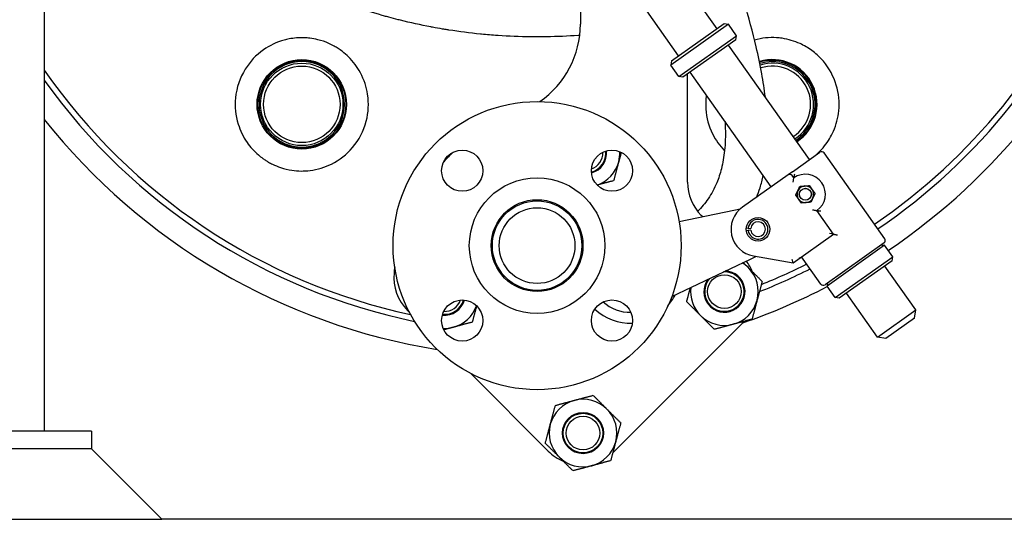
# Model space of a CAD drawing. Header units: inches. Extents: x 5 to 1128, y -85 to 748.
# Tile 553 of 656: x 1018 to 1039, y 156 to 167. Entities that reach past the tile are written whole.
import ezdxf

# ---------------------------------------------------------------- set-up
doc = ezdxf.new("R2010")
doc.units = ezdxf.units.IN
doc.header["$LTSCALE"] = 32
doc.header["$MEASUREMENT"] = 0
doc.layers.add('Visible (ANSI)', color=7, linetype='Continuous', lineweight=30)

msp = doc.modelspace()

# ---------------------------------------------------------------- linework, layer by layer
at = {"layer": 'Visible (ANSI)'}
for p, q in [((1018.64578, 261.40444), (1018.64578, 158.10867)), ((1030.03941, 168.28285), (1030.03941, 166.75206)), ((1032.94249, 166.65337), (1032.26377, 167.61252)), ((1032.1262, 166.07574), (1031.44748, 167.03489)), ((1031.97314, 165.96743), (1033.09555, 166.76168)), ((1033.09555, 166.76168), (1033.18267, 166.74676)), ((1033.18267, 166.74676), (1031.95822, 165.88031)), ((1033.35596, 166.50187), (1033.18267, 166.74676)), ((1032.13151, 165.63542), (1033.35596, 166.50187)), ((1033.34104, 166.41475), (1032.21863, 165.62051)), ((1033.34104, 166.41475), (1033.35596, 166.50187)), ((1034.90941, 163.87378), (1033.18799, 166.30645)), ((1031.97314, 165.96743), (1031.95822, 165.88031)), ((1032.13151, 165.63542), (1031.95822, 165.88031)), ((1034.09311, 163.29615), (1032.37169, 165.72881)), ((1032.21863, 165.62051), (1032.13151, 165.63542)), ((1032.31441, 163.39376), (1032.31441, 165.68828)), ((1034.54514, 163.61602), (1035.12919, 164.02931)), ((1036.50732, 162.18997), (1035.21631, 164.01439)), ((1034.45024, 163.54886), (1033.48089, 162.86292)), ((1034.54514, 163.61602), (1034.45024, 163.54886)), ((1034.57346, 163.48293), (1034.53736, 163.53395)), ((1033.29881, 162.79526), (1032.13688, 162.54781)), ((1033.43115, 162.82344), (1033.29881, 162.79526)), ((1035.41681, 162.29114), (1035.06445, 162.78908)), ((1032.63918, 162.65478), (1032.6073, 162.68666)), ((1033.56481, 162.4234), (1033.60456, 162.41862)), ((1033.60456, 162.41862), (1033.65814, 162.41218)), ((1033.65838, 162.37307), (1033.60488, 162.36599)), ((1033.60488, 162.36599), (1033.56519, 162.36073)), ((1034.5571, 161.68279), (1035.41681, 162.29114)), ((1035.41681, 162.29114), (1035.32969, 162.30605)), ((1035.41683, 162.2911), (1035.41681, 162.29114)), ((1036.49241, 162.10285), (1035.23654, 161.21416)), ((1036.50406, 162.05306), (1035.27962, 161.18661)), ((1036.43802, 162.06436), (1036.50406, 162.05306)), ((1036.67735, 161.80817), (1036.50406, 162.05306)), ((1031.98114, 160.96559), (1033.64992, 161.76175)), ((1033.64992, 161.76175), (1033.76769, 161.81794)), ((1033.71599, 161.8268), (1034.5571, 161.68279)), ((1034.5571, 161.68279), (1034.54214, 161.74876)), ((1035.14942, 161.22908), (1034.77395, 161.75967)), ((1035.45291, 160.94172), (1036.67735, 161.80817)), ((1036.66243, 161.72105), (1036.67735, 161.80817)), ((1036.66243, 161.72105), (1035.54003, 160.9268)), ((1037.16788, 160.68216), (1036.50938, 161.61274)), ((1035.29092, 161.25265), (1035.27962, 161.18661)), ((1035.45291, 160.94172), (1035.27962, 161.18661)), ((1035.54003, 160.9268), (1035.45291, 160.94172)), ((1036.35158, 160.10453), (1035.69308, 161.03511)), ((1026.36669, 160.66826), (1026.40654, 160.62841)), ((1036.35158, 160.10453), (1037.16788, 160.68216)), ((1037.13805, 160.50792), (1036.52583, 160.0747)), ((1037.13805, 160.50792), (1037.16788, 160.68216)), ((1030.76584, 157.68332), (1033.48113, 160.39861)), ((1036.52583, 160.0747), (1036.35158, 160.10453)), ((1027.70052, 159.33442), (1029.35163, 157.68332)), ((1019.64578, 158.10867), (1014.64578, 158.10867)), ((1019.64578, 158.10867), (1019.64578, 157.73367)), ((1019.64578, 157.73367), (1014.64578, 157.73367)), ((1019.64578, 157.73367), (1014.64578, 157.73367)), ((1019.64578, 157.73367), (1021.14578, 156.23367)), ((1017.60078, 156.23367), (1021.14578, 156.23367)), ((1043.61828, 156.23367), (1021.14578, 156.23367))]:
    msp.add_line(p, q, dxfattribs=at)
for centre, radius in [((1024.11828, 165.04617), 0.95), ((1024.11828, 165.04617), 0.93437), ((1024.11828, 165.04617), 0.875), ((1024.11828, 165.04617), 0.8125), ((1029.11828, 162.04617), 3.06), ((1027.52729, 163.63716), 0.4375), ((1030.70927, 163.63716), 0.4375), ((1029.11828, 162.04617), 1.44), ((1034.81896, 163.136), 0.12795), ((1034.81896, 163.136), 0.12575), ((1029.11828, 162.04617), 0.975), ((1029.11828, 162.04617), 0.95), ((1029.11828, 162.04617), 0.805), ((1033.81303, 162.39355), 0.25), ((1033.09929, 161.07036), 0.3575), ((1027.52729, 160.45518), 0.4375), ((1030.70927, 160.45518), 0.4375), ((1030.09409, 158.06516), 0.43764), ((1030.09409, 158.06516), 0.42), ((1030.09409, 158.06516), 0.3575)]:
    msp.add_circle(centre, radius, dxfattribs=at)
for centre, radius, start, end in [((1029.11828, 173.04617), 12.75, 304.209033, 76.391039), ((1029.11828, 173.04617), 12.875, 304.219473, 338.694553), ((1029.11828, 173.04617), 13.375, 303.909005, 339.527547), ((1028.03941, 166.75206), 2, 304.592698, 0), ((1024.11828, 165.04617), 0.9075, 90, 270), ((1024.11828, 165.04617), 0.9075, 270, 90), ((1034.11828, 165.04617), 0.95, 303.38893, 106.860064), ((1034.11828, 165.04617), 0.93437, 303.357224, 106.948168), ((1034.11828, 165.04617), 0.9075, 90, 107.109981), ((1034.11828, 165.04617), 0.9075, 303.300133, 90), ((1029.11828, 173.04617), 12.75, 214.777572, 257.832657), ((1034.11828, 165.04617), 0.875, 303.226406, 107.324597), ((1034.11828, 165.04617), 0.8125, 303.068033, 107.80486), ((1029.11828, 173.04617), 12.875, 215.570728, 258.337129), ((1029.11828, 173.04617), 13.375, 218.464782, 260.876039), ((1030.15773, 164.01193), 0.42, 285.893541, 5.715249), ((1030.15773, 164.01193), 0.43764, 285.449377, 6.159412), ((1030.15773, 164.01193), 0.719, 345, 2.365047), ((1035.1653, 163.97829), 0.0625, 35.284259, 125.284259), ((1030.06141, 161.10304), 4, 132.959797, 137.040203), ((1030.15773, 164.01193), 0.3575, 288.860153, 2.748636), ((1030.15773, 164.01193), 0.719, 289.243742, 345), ((1034.48634, 163.49784), 0.0625, 35.284259, 125.284259), ((1034.81896, 163.136), 0.425, 305.284259, 125.284259), ((1033.31441, 163.39376), 1, 180, 225), ((1034.81896, 163.136), 0.17717, 154.637615, 214.637615), ((1034.81896, 163.136), 0.17717, 94.637615, 154.637615), ((1034.81896, 163.136), 0.17717, 34.637615, 94.637615), ((1034.81896, 163.136), 0.17717, 334.637615, 34.637615), ((1034.81896, 163.136), 0.17717, 214.637615, 274.637615), ((1034.81896, 163.136), 0.17717, 274.637615, 334.637615), ((1033.81303, 162.39355), 0.575, 125.284259, 260.284259), ((1033.81303, 162.39355), 0.20996, 187.543354, 173.143344), ((1033.81303, 162.39355), 0.156, 187.543354, 173.143344), ((1036.45631, 162.15387), 0.0625, 305.284259, 35.284259), ((1034.72294, 161.72357), 0.0625, 35.284259, 125.284259), ((1030.06141, 161.10304), 4, 172.93826, 174.791819), ((1033.09929, 161.07036), 0.719, 45, 58.061235), ((1032.77402, 161.10572), 1, 22.518043, 37.91739), ((1033.09929, 161.07036), 0.719, 345, 45), ((1029.11828, 173.04617), 12.875, 291.530926, 296.785567), ((1029.11828, 173.04617), 12.75, 291.948178, 296.701621), ((1027.0738, 161.37536), 1, 174.791819, 225), ((1033.09929, 161.07036), 0.43764, 143.366795, 87.643937), ((1033.09929, 161.07036), 0.42, 138.401275, 92.609457), ((1033.09929, 161.07036), 0.719, 172.949496, 225), ((1029.11828, 173.04617), 13.375, 289.066187, 297.459138), ((1035.20043, 161.26518), 0.0625, 215.284259, 305.284259), ((1031.09082, 161.46876), 1.07, 318.934698, 333.995965), ((1027.15253, 161.00672), 0.43764, 263.840588, 344.550623), ((1027.15253, 161.00672), 0.42, 264.284751, 344.106459), ((1027.15253, 161.00672), 0.3575, 267.251364, 341.139847), ((1027.15253, 161.00672), 0.719, 285, 340.756258), ((1031.09082, 161.46876), 1.07, 225.933116, 272.810282), ((1031.09082, 161.46876), 0.8375, 227.453176, 271.290223), ((1033.09929, 161.07036), 0.719, 285, 345), ((1033.09929, 161.07036), 0.719, 225, 285), ((1027.15253, 161.00672), 0.719, 267.634953, 285), ((1032.77402, 161.10572), 1, 315, 318.140082), ((1030.09409, 158.06516), 0.719, 105, 165), ((1030.09409, 158.06516), 0.719, 45, 105), ((1030.09409, 158.06516), 0.719, 345, 45), ((1030.09409, 158.06516), 0.719, 165, 225), ((1030.09409, 158.06516), 0.719, 285, 345), ((1030.05873, 158.39043), 1, 225, 247.481957), ((1030.09409, 158.06516), 0.719, 225, 285), ((1030.05873, 158.39043), 1, 311.859918, 315)]:
    msp.add_arc(centre, radius, start, end, dxfattribs=at)
for points, knots in [([(1030.02501, 166.51255), (1030.01939, 166.51213), (1030.01376, 166.51172), (1030.00813, 166.51131), (1030.00308, 166.51094), (1029.99803, 166.51057), (1029.99298, 166.51021), (1029.76913, 166.49414), (1029.54491, 166.48426), (1029.3209, 166.48055), (1029.31987, 166.48053), (1029.31884, 166.48052), (1029.31781, 166.4805), (1029.23137, 166.47909), (1029.14495, 166.4786), (1029.05858, 166.47902), (1029.03203, 166.47915), (1029.00548, 166.47936), (1028.97891, 166.47967), (1028.97818, 166.47967), (1028.97745, 166.47968), (1028.97672, 166.47969), (1028.74743, 166.48235), (1028.51769, 166.49146), (1028.28832, 166.50708), (1028.28384, 166.50738), (1028.27936, 166.50769), (1028.27488, 166.508), (1028.16232, 166.51579), (1028.04985, 166.52515), (1027.93757, 166.53607), (1027.93109, 166.5367), (1027.92461, 166.53734), (1027.91813, 166.53798), (1027.69145, 166.5604), (1027.46561, 166.58919), (1027.24115, 166.62433), (1027.23065, 166.62598), (1027.22015, 166.62764), (1027.20965, 166.62931), (1027.17578, 166.6347), (1027.14195, 166.64024), (1027.10815, 166.64593), (1027.0373, 166.65784), (1026.96649, 166.67041), (1026.89575, 166.68363), (1026.88344, 166.68593), (1026.87114, 166.68825), (1026.85883, 166.69059), (1026.64282, 166.73168), (1026.42749, 166.77889), (1026.21371, 166.83223), (1026.19789, 166.83617), (1026.18209, 166.84015), (1026.1663, 166.84416), (1026.09899, 166.86126), (1026.03184, 166.87896), (1025.96488, 166.89727), (1025.93585, 166.90521), (1025.90687, 166.91325), (1025.87791, 166.92142), (1025.86042, 166.92635), (1025.84293, 166.93133), (1025.82546, 166.93634), (1025.62133, 166.99496), (1025.41911, 167.05922), (1025.21944, 167.12907), (1025.21569, 167.13038), (1025.21194, 167.13169), (1025.20819, 167.13301), (1025.19109, 167.13901), (1025.174, 167.14506), (1025.15691, 167.15115), (1025.07007, 167.18211), (1024.98347, 167.21423), (1024.89719, 167.24749), (1024.87479, 167.25612), (1024.85242, 167.26484), (1024.83007, 167.27362), (1024.76963, 167.29739), (1024.70936, 167.32172), (1024.6493, 167.34661), (1024.63703, 167.35169), (1024.62477, 167.3568), (1024.61252, 167.36193), (1024.48715, 167.41444), (1024.3627, 167.46939), (1024.23942, 167.52675), (1024.21453, 167.53833), (1024.18969, 167.55001), (1024.1649, 167.56179), (1024.07818, 167.60299), (1023.99206, 167.64539), (1023.90665, 167.68896), (1023.88061, 167.70225), (1023.85463, 167.71564), (1023.82872, 167.72914), (1023.75616, 167.76696), (1023.68413, 167.80563), (1023.61269, 167.84513), (1023.5658, 167.87106), (1023.51916, 167.89735), (1023.47279, 167.92399), (1023.40371, 167.96367), (1023.33495, 168.0043), (1023.2666, 168.04585), (1023.23823, 168.0631), (1023.20994, 168.0805), (1023.18172, 168.09806), (1023.10683, 168.14466), (1023.03247, 168.19239), (1022.95871, 168.24122), (1022.92972, 168.26041), (1022.90082, 168.27978), (1022.87203, 168.29931), (1022.79371, 168.35244), (1022.71614, 168.40682), (1022.63942, 168.46242), (1022.54864, 168.52821), (1022.45906, 168.59571), (1022.37086, 168.66485), (1022.34146, 168.6879), (1022.31222, 168.71112), (1022.28313, 168.73453), (1022.21886, 168.78625), (1022.15537, 168.83885), (1022.09278, 168.89225), (1022.06335, 168.91736), (1022.03412, 168.94265), (1022.00508, 168.96811), (1021.99422, 168.97763), (1021.98338, 168.98719), (1021.97257, 168.99677), (1021.96903, 168.99991), (1021.96549, 169.00305), (1021.96195, 169.00619), (1021.91755, 169.04567), (1021.87346, 169.08571), (1021.82971, 169.12632), (1021.7419, 169.20782), (1021.65549, 169.29156), (1021.5708, 169.37743), (1021.54191, 169.40672), (1021.51322, 169.43626), (1021.48474, 169.46604), (1021.43127, 169.52196), (1021.37855, 169.57872), (1021.32665, 169.63629), (1021.31527, 169.64892), (1021.30392, 169.66159), (1021.29262, 169.67429), (1021.2762, 169.69274), (1021.25987, 169.71128), (1021.24363, 169.72989), (1021.15257, 169.83424), (1021.06427, 169.9411), (1020.97911, 170.05019), (1020.95323, 170.08334), (1020.92763, 170.1167), (1020.90234, 170.15026), (1020.89051, 170.16595), (1020.87875, 170.1817), (1020.86705, 170.19748), (1020.84192, 170.23137), (1020.81711, 170.26546), (1020.79261, 170.29973), (1020.76829, 170.33375), (1020.74429, 170.36794), (1020.72061, 170.40231), (1020.69856, 170.43431), (1020.67671, 170.46657), (1020.65509, 170.49908), (1020.6316, 170.53437), (1020.60838, 170.56997), (1020.58542, 170.60585), (1020.57512, 170.62195), (1020.56487, 170.63812), (1020.55467, 170.65434), (1020.53222, 170.69007), (1020.51003, 170.7261), (1020.48815, 170.76236), (1020.47134, 170.79021), (1020.4547, 170.81821), (1020.43826, 170.84634), (1020.41364, 170.88847), (1020.38944, 170.93089), (1020.36568, 170.9736), (1020.3457, 171.00951), (1020.32603, 171.04562), (1020.30668, 171.08192), (1020.29696, 171.10016), (1020.28731, 171.11846), (1020.27775, 171.1368), (1020.25907, 171.17263), (1020.24071, 171.20864), (1020.22267, 171.24482), (1020.20217, 171.28592), (1020.18209, 171.32723), (1020.16244, 171.36876), (1020.14668, 171.40207), (1020.13118, 171.43552), (1020.11597, 171.4691), (1020.09983, 171.50474), (1020.084, 171.54052), (1020.06849, 171.57643), (1020.05962, 171.59697), (1020.05086, 171.61756), (1020.0422, 171.63819), (1020.02731, 171.67366), (1020.01274, 171.70926), (1019.99849, 171.74496), (1019.96722, 171.82332), (1019.93751, 171.90222), (1019.9094, 171.98154), (1019.89697, 172.0166), (1019.88486, 172.05175), (1019.87307, 172.08697), (1019.87119, 172.09258), (1019.86932, 172.0982), (1019.86745, 172.10383), (1019.86177, 172.12095), (1019.85615, 172.13812), (1019.8506, 172.15534), (1019.83939, 172.19011), (1019.82845, 172.22508), (1019.81779, 172.26023), (1019.79279, 172.34266), (1019.76931, 172.4261), (1019.74749, 172.51044), (1019.74428, 172.52285), (1019.74111, 172.53527), (1019.73797, 172.54772), (1019.73269, 172.56865), (1019.72751, 172.58964), (1019.72243, 172.61069), (1019.71594, 172.6376), (1019.70962, 172.6646), (1019.70348, 172.69165), (1019.69623, 172.72358), (1019.68922, 172.75558), (1019.68247, 172.78765), (1019.65084, 172.93792), (1019.62473, 173.08974), (1019.60439, 173.24236), (1019.60077, 173.2695), (1019.59734, 173.29667), (1019.59408, 173.32387), (1019.56774, 173.54408), (1019.55346, 173.76567), (1019.55128, 173.98637), (1019.55108, 174.00631), (1019.55099, 174.02625), (1019.55099, 174.04617)], [0.445925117, 0.445925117, 0.445925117, 0.445925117, 0.446243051, 0.446243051, 0.446243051, 0.446528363, 0.446528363, 0.446528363, 0.459174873, 0.459174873, 0.459174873, 0.459233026, 0.459233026, 0.459233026, 0.464113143, 0.464113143, 0.464113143, 0.465613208, 0.465613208, 0.465613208, 0.465654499, 0.465654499, 0.465654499, 0.478602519, 0.478602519, 0.478602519, 0.478855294, 0.478855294, 0.478855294, 0.485209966, 0.485209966, 0.485209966, 0.485576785, 0.485576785, 0.485576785, 0.498408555, 0.498408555, 0.498408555, 0.499008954, 0.499008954, 0.499008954, 0.50094645, 0.50094645, 0.50094645, 0.505007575, 0.505007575, 0.505007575, 0.505714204, 0.505714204, 0.505714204, 0.518120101, 0.518120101, 0.518120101, 0.519037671, 0.519037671, 0.519037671, 0.522947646, 0.522947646, 0.522947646, 0.52464227, 0.52464227, 0.52464227, 0.52566643, 0.52566643, 0.52566643, 0.537633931, 0.537633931, 0.537633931, 0.537858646, 0.537858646, 0.537858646, 0.538884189, 0.538884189, 0.538884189, 0.544096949, 0.544096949, 0.544096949, 0.545450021, 0.545450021, 0.545450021, 0.549108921, 0.549108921, 0.549108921, 0.549856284, 0.549856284, 0.549856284, 0.557503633, 0.557503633, 0.557503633, 0.559047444, 0.559047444, 0.559047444, 0.564448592, 0.564448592, 0.564448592, 0.566095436, 0.566095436, 0.566095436, 0.570707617, 0.570707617, 0.570707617, 0.573735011, 0.573735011, 0.573735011, 0.578244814, 0.578244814, 0.578244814, 0.580115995, 0.580115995, 0.580115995, 0.585081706, 0.585081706, 0.585081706, 0.587033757, 0.587033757, 0.587033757, 0.59234267, 0.59234267, 0.59234267, 0.598624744, 0.598624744, 0.598624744, 0.600718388, 0.600718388, 0.600718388, 0.605344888, 0.605344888, 0.605344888, 0.607520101, 0.607520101, 0.607520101, 0.608334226, 0.608334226, 0.608334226, 0.608601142, 0.608601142, 0.608601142, 0.611951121, 0.611951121, 0.611951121, 0.618675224, 0.618675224, 0.618675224, 0.620969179, 0.620969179, 0.620969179, 0.625275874, 0.625275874, 0.625275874, 0.626220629, 0.626220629, 0.626220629, 0.627592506, 0.627592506, 0.627592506, 0.635284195, 0.635284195, 0.635284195, 0.637621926, 0.637621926, 0.637621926, 0.638715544, 0.638715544, 0.638715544, 0.641064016, 0.641064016, 0.641064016, 0.643394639, 0.643394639, 0.643394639, 0.645564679, 0.645564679, 0.645564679, 0.647920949, 0.647920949, 0.647920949, 0.648978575, 0.648978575, 0.648978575, 0.651308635, 0.651308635, 0.651308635, 0.653098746, 0.653098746, 0.653098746, 0.655778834, 0.655778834, 0.655778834, 0.658031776, 0.658031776, 0.658031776, 0.659164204, 0.659164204, 0.659164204, 0.661376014, 0.661376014, 0.661376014, 0.663888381, 0.663888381, 0.663888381, 0.665904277, 0.665904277, 0.665904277, 0.668044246, 0.668044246, 0.668044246, 0.669268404, 0.669268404, 0.669268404, 0.671373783, 0.671373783, 0.671373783, 0.675994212, 0.675994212, 0.675994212, 0.678036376, 0.678036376, 0.678036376, 0.678362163, 0.678362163, 0.678362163, 0.679354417, 0.679354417, 0.679354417, 0.681358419, 0.681358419, 0.681358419, 0.686058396, 0.686058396, 0.686058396, 0.686749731, 0.686749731, 0.686749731, 0.687912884, 0.687912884, 0.687912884, 0.689400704, 0.689400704, 0.689400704, 0.691156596, 0.691156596, 0.691156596, 0.699384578, 0.699384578, 0.699384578, 0.70084809, 0.70084809, 0.70084809, 0.712699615, 0.712699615, 0.712699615, 0.713770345, 0.713770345, 0.713770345, 0.713770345]), ([(1033.96872, 165.20314), (1033.9483, 165.36827), (1033.92261, 165.53257), (1033.89302, 165.696), (1033.85837, 165.88734), (1033.81835, 166.07751), (1033.70104, 166.58247), (1033.61685, 166.89539), (1033.3857, 167.68683), (1033.22968, 168.16239), (1032.88892, 169.1457), (1032.70265, 169.65294), (1032.27621, 170.78209), (1032.03355, 171.40299), (1031.76491, 172.08128), (1031.74168, 172.13988), (1031.71841, 172.19847)], [12.01822038, 12.01822038, 12.01822038, 12.01822038, 13.27601056, 13.27601056, 13.27601056, 14.7487208, 14.7487208, 17.20844318, 17.20844318, 21.01374034, 21.01374034, 25.12685102, 25.12685102, 30.20415586, 30.20415586, 30.68434538, 30.68434538, 30.68434538, 30.68434538]), ([(1023.84625, 166.4352), (1023.8121, 166.42851), (1023.77832, 166.42058), (1023.58329, 166.36726), (1023.43431, 166.29572), (1023.14584, 166.09246), (1023.01562, 165.95288), (1022.80202, 165.61031), (1022.73084, 165.40126), (1022.6916, 164.99998), (1022.70939, 164.80965), (1022.80883, 164.49082), (1022.87147, 164.36008), (1023.02282, 164.14221), (1023.10264, 164.0529), (1023.22531, 163.94724), (1023.25725, 163.92203), (1023.31093, 163.88332), (1023.33193, 163.86902), (1023.37292, 163.84268), (1023.39283, 163.83058), (1023.43926, 163.8039), (1023.46594, 163.78969), (1023.54991, 163.74834), (1023.60827, 163.72435), (1023.74653, 163.67792), (1023.82654, 163.65878), (1024.03762, 163.62687), (1024.16759, 163.62599), (1024.45432, 163.66163), (1024.6075, 163.7089), (1024.92016, 163.86389), (1025.07261, 163.98364), (1025.33265, 164.28914), (1025.43361, 164.4803), (1025.53538, 164.87158), (1025.54721, 165.06536), (1025.49354, 165.41642), (1025.44308, 165.57102), (1025.29855, 165.83997), (1025.21311, 165.95473), (1025.06977, 166.0956), (1025.02663, 166.13317), (1024.95217, 166.19045), (1024.92224, 166.21167), (1024.86336, 166.25007), (1024.83458, 166.26741), (1024.76798, 166.30439), (1024.72985, 166.32335), (1024.61614, 166.37366), (1024.53892, 166.40007), (1024.40338, 166.43381), (1024.34606, 166.44433), (1024.2886, 166.4513)], [0.86335203, 0.86335203, 0.86335203, 0.86335203, 1.14491927, 1.14491927, 2.51064076, 2.51064076, 4.14557022, 4.14557022, 6.05940486, 6.05940486, 7.6794995, 7.6794995, 8.85307641, 8.85307641, 9.78494384, 9.78494384, 10.09656497, 10.09656497, 10.29056056, 10.29056056, 10.46838299, 10.46838299, 10.69928088, 10.69928088, 11.18444846, 11.18444846, 11.82805016, 11.82805016, 12.87879798, 12.87879798, 14.23269861, 14.23269861, 15.91544114, 15.91544114, 17.77560371, 17.77560371, 19.38779699, 19.38779699, 20.68269143, 20.68269143, 21.78692329, 21.78692329, 22.22425567, 22.22425567, 22.50412486, 22.50412486, 22.76025152, 22.76025152, 23.08514396, 23.08514396, 23.71046915, 23.71046915, 24.16231234, 24.16231234, 24.16231234, 24.16231234]), ([(1024.2886, 166.4513), (1024.24876, 166.45613), (1024.20885, 166.45925), (1024.169, 166.46068), (1024.0592, 166.46461), (1023.95097, 166.45571), (1023.84625, 166.4352)], [24.16231234, 24.16231234, 24.16231234, 24.16231234, 24.47569364, 24.47569364, 24.47569364, 25.33904567, 25.33904567, 25.33904567, 25.33904567]), ([(1034.3234, 166.44888), (1034.28473, 166.45454), (1034.2456, 166.45862), (1034.05122, 166.47069), (1033.89352, 166.45494), (1033.73975, 166.41233)], [1.09419708, 1.09419708, 1.09419708, 1.09419708, 1.40937684, 1.40937684, 2.64439541, 2.64439541, 2.64439541, 2.64439541]), ([(1034.73454, 166.32284), (1034.725, 166.32745), (1034.7154, 166.33195), (1034.70573, 166.33635), (1034.58619, 166.39079), (1034.45762, 166.42927), (1034.3234, 166.44888)], [24.48771332, 24.48771332, 24.48771332, 24.48771332, 24.57621302, 24.57621302, 24.57621302, 25.6704101, 25.6704101, 25.6704101, 25.6704101]), ([(1035.01786, 163.95053), (1035.04402, 163.97201), (1035.06934, 163.99436), (1035.14232, 164.06358), (1035.1871, 164.11256), (1035.30569, 164.26174), (1035.36845, 164.36717), (1035.4783, 164.61754), (1035.51532, 164.76424), (1035.54717, 165.09496), (1035.52833, 165.2789), (1035.4211, 165.63758), (1035.32792, 165.81098), (1035.13726, 166.03673), (1035.06473, 166.10644), (1034.9077, 166.22765), (1034.82407, 166.27963), (1034.73454, 166.32284)], [16.44440604, 16.44440604, 16.44440604, 16.44440604, 16.70487476, 16.70487476, 17.22222007, 17.22222007, 18.2055262, 18.2055262, 19.47211713, 19.47211713, 21.07467906, 21.07467906, 22.78892133, 22.78892133, 23.65688849, 23.65688849, 24.48771332, 24.48771332, 24.48771332, 24.48771332]), ([(1032.71456, 165.24427), (1032.70051, 165.14471), (1032.69726, 165.04508), (1032.71714, 164.76128), (1032.76631, 164.58356), (1032.91122, 164.28777), (1032.99778, 164.16519), (1033.10107, 164.05878)], [6.92888857, 6.92888857, 6.92888857, 6.92888857, 7.75741211, 7.75741211, 9.32854867, 9.32854867, 10.64236072, 10.64236072, 10.64236072, 10.64236072]), ([(1033.11267, 164.68169), (1033.11529, 164.63276), (1033.1172, 164.58382), (1033.122, 164.37712), (1033.11756, 164.21943), (1033.0882, 163.93314), (1033.06674, 163.80405), (1033.00896, 163.57583), (1032.9762, 163.47571), (1032.88602, 163.2604), (1032.82455, 163.14707), (1032.68628, 162.94574), (1032.61162, 162.85645), (1032.52997, 162.77357)], [28.19989482, 28.19989482, 28.19989482, 28.19989482, 28.57787696, 28.57787696, 29.79697559, 29.79697559, 30.8144847, 30.8144847, 31.63890101, 31.63890101, 32.64992754, 32.64992754, 33.56228101, 33.56228101, 33.56228101, 33.56228101]), ([(1033.7849, 163.07807), (1033.81095, 163.14346), (1033.83461, 163.20976), (1033.88275, 163.36119), (1033.90586, 163.44671), (1033.92553, 163.53295)], [6.62235745, 6.62235745, 6.62235745, 6.62235745, 7.14704919, 7.14704919, 7.80831713, 7.80831713, 7.80831713, 7.80831713]), ([(1034.56168, 163.39138), (1034.56169, 163.39149), (1034.5617, 163.3916), (1034.56256, 163.40188), (1034.56358, 163.41211), (1034.56576, 163.4311), (1034.56691, 163.44005), (1034.56915, 163.45604), (1034.57025, 163.46325), (1034.57189, 163.47357), (1034.57249, 163.47721), (1034.57326, 163.48179), (1034.57346, 163.48293), (1034.57346, 163.48293)], [-0.000858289, -0.000858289, -0.000858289, -0.000858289, 0, 0, 0.077760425, 0.077760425, 0.1495995, 0.1495995, 0.217375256, 0.217375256, 0.268513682, 0.268513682, 0.313545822, 0.313545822, 0.313545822, 0.313545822]), ([(1034.58714, 163.56424), (1034.58712, 163.56415), (1034.58709, 163.56405), (1034.58408, 163.55036), (1034.58142, 163.53661), (1034.57773, 163.5154), (1034.57641, 163.50707), (1034.57468, 163.49512), (1034.57411, 163.49081), (1034.57347, 163.48519), (1034.57334, 163.48357), (1034.57341, 163.48303), (1034.57342, 163.48298), (1034.57344, 163.48296)], [-0.290201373, -0.290201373, -0.290201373, -0.290201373, -0.289475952, -0.289475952, -0.184412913, -0.184412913, -0.110285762, -0.110285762, -0.056535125, -0.056535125, -0.01158385, -0.01158385, -0.005559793, -0.005559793, -0.005559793, -0.005559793]), ([(1034.97419, 162.80842), (1034.9743, 162.8084), (1034.97441, 162.80837), (1034.98439, 162.80576), (1034.99438, 162.80332), (1035.01301, 162.79905), (1035.02183, 162.79716), (1035.03766, 162.79396), (1035.04482, 162.79259), (1035.0551, 162.79071), (1035.05873, 162.79007), (1035.06331, 162.78927), (1035.06445, 162.78908), (1035.06445, 162.78908)], [-0.627949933, -0.627949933, -0.627949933, -0.627949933, -0.627091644, -0.627091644, -0.549331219, -0.549331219, -0.477492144, -0.477492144, -0.409716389, -0.409716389, -0.358577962, -0.358577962, -0.313545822, -0.313545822, -0.313545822, -0.313545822]), ([(1035.14568, 162.77492), (1035.14559, 162.77493), (1035.14549, 162.77494), (1035.13693, 162.776), (1035.12848, 162.77717), (1035.11242, 162.77961), (1035.10469, 162.78089), (1035.08994, 162.7835), (1035.08287, 162.78485), (1035.07295, 162.78688), (1035.0695, 162.78763), (1035.06553, 162.78861), (1035.06457, 162.7889), (1035.06447, 162.78905)], [-0.000733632, -0.000733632, -0.000733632, -0.000733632, 0, 0, 0.06511157, 0.06511157, 0.128764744, 0.128764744, 0.196958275, 0.196958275, 0.247743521, 0.247743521, 0.286887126, 0.286887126, 0.286887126, 0.286887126]), ([(1035.41683, 162.2911), (1035.41695, 162.29094), (1035.4182, 162.29058), (1035.42302, 162.28942), (1035.42682, 162.28859), (1035.43757, 162.2863), (1035.44513, 162.28473), (1035.46025, 162.28163), (1035.46779, 162.2801), (1035.48349, 162.27696), (1035.49178, 162.27534), (1035.50016, 162.27373), (1035.50026, 162.27372), (1035.50036, 162.2737)], [-0.293634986, -0.293634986, -0.293634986, -0.293634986, -0.248683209, -0.248683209, -0.196637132, -0.196637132, -0.1260416, -0.1260416, -0.064320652, -0.064320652, 0, 0, 0.000780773, 0.000780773, 0.000780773, 0.000780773])]:
    msp.add_open_spline(points, degree=3, knots=knots, dxfattribs=at)
for points, weights in [([(1030.90634, 164.02776), (1030.87874, 163.92475), (1030.85223, 163.82584)], [1.01893980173, 1.0198224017, 1]), ([(1030.85223, 163.82584), (1030.80237, 163.63974), (1030.74479, 163.42487)], [1, 1.0379548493, 1]), ([(1030.74479, 163.42487), (1030.55827, 163.37489), (1030.39628, 163.33148)], [1, 1.03278175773, 1.00893604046]), ([(1034.61505, 163.11946), (1034.63853, 163.16899), (1034.65887, 163.21189)], [1, 1.0379548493, 1]), ([(1034.65887, 163.21189), (1034.6792, 163.25479), (1034.70268, 163.30432)], [1, 1.0379548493, 1]), ([(1034.70268, 163.30432), (1034.75732, 163.30875), (1034.80463, 163.31259)], [1, 1.0379548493, 1]), ([(1034.80463, 163.31259), (1034.85195, 163.31643), (1034.90658, 163.32086)], [1, 1.0379548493, 1]), ([(1034.90658, 163.32086), (1034.93774, 163.27576), (1034.96472, 163.2367)], [1, 1.0379548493, 1]), ([(1034.96472, 163.2367), (1034.9917, 163.19764), (1035.02286, 163.15254)], [1, 1.0379548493, 1]), ([(1034.67319, 163.0353), (1034.64621, 163.07436), (1034.61505, 163.11946)], [1, 1.0379548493, 1]), ([(1034.73133, 162.95115), (1034.70017, 162.99625), (1034.67319, 163.0353)], [1, 1.0379548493, 1]), ([(1034.97904, 163.06011), (1034.95871, 163.01722), (1034.93523, 162.96769)], [1, 1.0379548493, 1]), ([(1035.02286, 163.15254), (1034.99938, 163.10301), (1034.97904, 163.06011)], [1, 1.0379548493, 1]), ([(1034.83328, 162.95942), (1034.78596, 162.95558), (1034.73133, 162.95115)], [1, 1.0379548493, 1]), ([(1034.93523, 162.96769), (1034.8806, 162.96326), (1034.83328, 162.95942)], [1, 1.0379548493, 1]), ([(1033.49746, 161.68901), (1033.55322, 161.63326), (1033.6077, 161.57877)], [1.01807659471, 1.01484276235, 1]), ([(1033.6077, 161.57877), (1033.74393, 161.44254), (1033.90123, 161.28524)], [1, 1.0379548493, 1]), ([(1032.29735, 160.85548), (1032.34011, 161.01504), (1032.37753, 161.1547)], [1, 1.02791102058, 1.01477194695]), ([(1033.90123, 161.28524), (1033.84366, 161.07036), (1033.79379, 160.88427)], [1, 1.0379548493, 1]), ([(1027.83297, 160.76818), (1027.78957, 160.60618), (1027.73959, 160.41966)], [1.00893604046, 1.03278175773, 1]), ([(1032.59088, 160.56195), (1032.45466, 160.69818), (1032.29735, 160.85548)], [1, 1.0379548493, 1]), ([(1033.79379, 160.88427), (1033.74393, 160.69818), (1033.68636, 160.4833)], [1, 1.0379548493, 1]), ([(1032.88441, 160.26842), (1032.72711, 160.42572), (1032.59088, 160.56195)], [1, 1.0379548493, 1]), ([(1027.33862, 160.31222), (1027.2397, 160.28572), (1027.13669, 160.25812)], [1, 1.0198224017, 1.01893980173]), ([(1027.73959, 160.41966), (1027.52471, 160.36208), (1027.33862, 160.31222)], [1, 1.0379548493, 1]), ([(1033.28538, 160.37586), (1033.09929, 160.326), (1032.88441, 160.26842)], [1, 1.0379548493, 1]), ([(1033.68636, 160.4833), (1033.47148, 160.42572), (1033.28538, 160.37586)], [1, 1.0379548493, 1]), ([(1029.908, 158.75966), (1030.09409, 158.80952), (1030.30897, 158.8671)], [1, 1.0379548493, 1]), ([(1030.30897, 158.8671), (1030.46627, 158.7098), (1030.6025, 158.57357)], [1, 1.0379548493, 1]), ([(1029.39959, 158.25125), (1029.44945, 158.43734), (1029.50703, 158.65222)], [1, 1.0379548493, 1]), ([(1029.50703, 158.65222), (1029.72191, 158.7098), (1029.908, 158.75966)], [1, 1.0379548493, 1]), ([(1030.6025, 158.57357), (1030.73873, 158.43734), (1030.89603, 158.28004)], [1, 1.0379548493, 1]), ([(1029.29215, 157.85028), (1029.34973, 158.06516), (1029.39959, 158.25125)], [1, 1.0379548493, 1]), ([(1030.89603, 158.28004), (1030.83845, 158.06516), (1030.78859, 157.87907)], [1, 1.0379548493, 1]), ([(1029.58568, 157.55675), (1029.44945, 157.69298), (1029.29215, 157.85028)], [1, 1.0379548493, 1]), ([(1030.78859, 157.87907), (1030.73873, 157.69298), (1030.68115, 157.4781)], [1, 1.0379548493, 1]), ([(1029.87921, 157.26322), (1029.72191, 157.42052), (1029.58568, 157.55675)], [1, 1.0379548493, 1]), ([(1030.28018, 157.37066), (1030.09409, 157.32079), (1029.87921, 157.26322)], [1, 1.0379548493, 1]), ([(1030.68115, 157.4781), (1030.46627, 157.42052), (1030.28018, 157.37066)], [1, 1.0379548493, 1])]:
    msp.add_rational_spline(points, weights, degree=2, dxfattribs=at)

doc.saveas('drawing.dxf')
